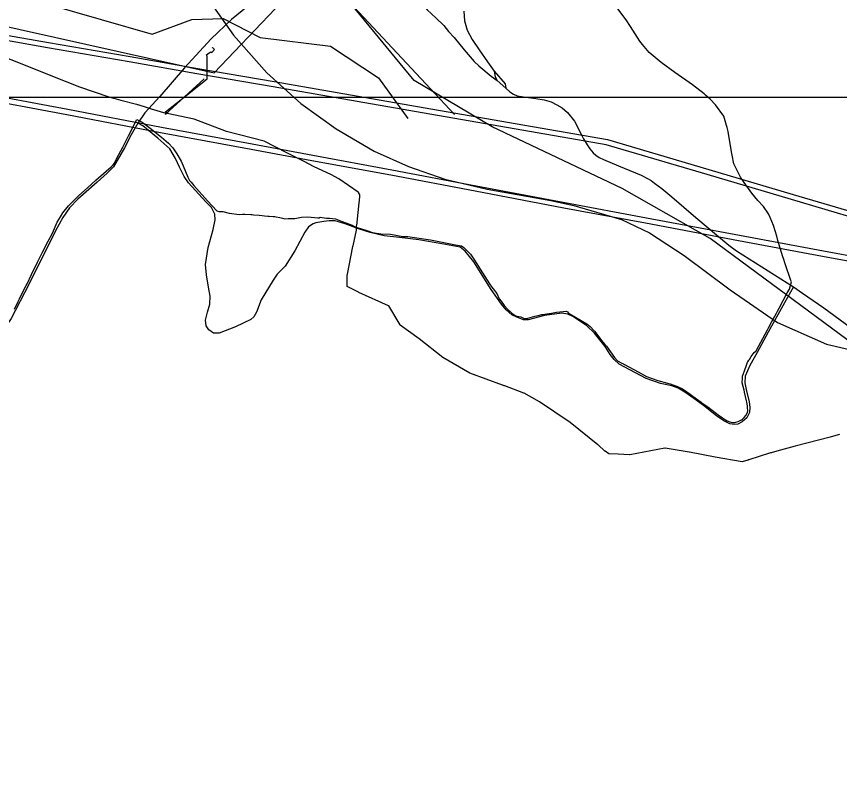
# Model space of a CAD drawing. Extents: x -789162 to -606354, y -1062736 to -945481.
# Drawn here: x -684895 to -682600, y -997921 to -995752 of the extents above; entities that cross this region are included whole.
import ezdxf

# ---------------------------------------------------------------- set-up
doc = ezdxf.new("R2010")
doc.units = 0
for name, color, linetype in [('_Rámeček', 7, 'Continuous'), ('_SIRSI VZTAHY_CYKLOTRASY MISTNI S', 7, 'Continuous'), ('_SIRSI VZTAHY_ELEKTRICKE VEDENI VN 110 kV S', 7, 'Continuous'), ('_SIRSI VZTAHY_OP vodnich zdroju II stupne', 7, 'Continuous'), ('_SIRSI VZTAHY_SILNICE I TRIDY_NAVRH', 7, 'Continuous'), ('_SIRSI VZTAHY_SILNICE I TRIDY_STAV', 7, 'Continuous'), ('_SIRSI VZTAHY_SILNICE III TRIDY_STAV', 7, 'Continuous'), ('_SIRSI VZTAHY_USES_NRBK_S', 7, 'Continuous'), ('_SIRSI VZTAHY_VTL PLYNOVOD', 7, 'Continuous'), ('_SIRSI VZTAHY_ZELEZNICE NAVRH', 7, 'Continuous')]:
    doc.layers.add(name, color=color, linetype=linetype)

msp = doc.modelspace()

# ---------------------------------------------------------------- linework, layer by layer
at = {"layer": '_Rámeček'}
msp.add_lwpolyline([(-673887.2, -995977.3), (-673887.2, -966277.3), (-694887.2, -966277.3), (-694887.2, -995977.3)], close=True, dxfattribs=at)
at = {"layer": '_SIRSI VZTAHY_CYKLOTRASY MISTNI S'}
msp.add_line((-684371.5, -995926.1), (-684480.9, -996025.3), dxfattribs=at)
msp.add_lwpolyline([(-687483.5, -996018.5), (-687404.8, -995861.1), (-687418.5, -995539.4), (-687093.6, -995299.9), (-686748.2, -995029.5), (-686153.2, -995204), (-685780.4, -995405.9), (-685630, -995577), (-685438.5, -995539.4), (-685147.8, -995642), (-684973.4, -995768.7), (-684344.1, -995909), (-684060.3, -995611.2), (-683673.9, -996025.3)], dxfattribs=at)
at = {"layer": '_SIRSI VZTAHY_ELEKTRICKE VEDENI VN 110 kV S'}
for points in [[(-685035.9, -995784.3), (-684805.8, -995824.3), (-684578.1, -995864), (-684389.1, -995896.9), (-684176.8, -995933.6), (-683942, -995974.5), (-683654.5, -996024.6), (-683455.8, -996058.9), (-683246.9, -996095.2), (-682964.5, -996178.7), (-682729.4, -996248.2), (-682542.2, -996303.5), (-682323.1, -996368.4), (-682092.3, -996436.6), (-681851.1, -996507.8), (-681612.1, -996578.5), (-681384.6, -996645.7), (-681156.1, -996713.3), (-680978.4, -996765.9), (-680731.9, -996838.9), (-680485.8, -996911.7), (-680239.7, -996984.5)], [(-685035.9, -995784.3), (-684805.8, -995824.3), (-684578.1, -995864), (-684389.1, -995896.9), (-684176.8, -995933.6), (-683942, -995974.5), (-683654.5, -996024.6), (-683455.8, -996058.9), (-683246.9, -996095.2), (-682964.5, -996178.7), (-682729.4, -996248.2), (-682542.2, -996303.5), (-682323.1, -996368.4), (-682092.3, -996436.6), (-681851.1, -996507.8), (-681612.1, -996578.5), (-681384.6, -996645.7), (-681156.1, -996713.3), (-680978.4, -996765.9), (-680731.9, -996838.9), (-680485.8, -996911.7), (-680239.7, -996984.5)], [(-680243.8, -996998.8), (-680490, -996926.1), (-680736.1, -996853.3), (-680982.7, -996780.2), (-681160.4, -996727.7), (-681388.8, -996660.1), (-681616.4, -996592.9), (-681855.3, -996522.2), (-682096.6, -996451), (-682327.3, -996382.8), (-682546.4, -996317.9), (-682733.7, -996262.6), (-682968.8, -996193.1), (-683250.2, -996109.9), (-683458.4, -996073.7), (-683656.7, -996039.4), (-683944.6, -995989.3), (-684179.4, -995948.5), (-684391.7, -995911.6), (-684580.7, -995878.7), (-684808.5, -995839.1), (-685038.4, -995799.1)], [(-680243.8, -996998.8), (-680490, -996926.1), (-680736.1, -996853.3), (-680982.7, -996780.2), (-681160.4, -996727.7), (-681388.8, -996660.1), (-681616.4, -996592.9), (-681855.3, -996522.2), (-682096.6, -996451), (-682327.3, -996382.8), (-682546.4, -996317.9), (-682733.7, -996262.6), (-682968.8, -996193.1), (-683250.2, -996109.9), (-683458.4, -996073.7), (-683656.7, -996039.4), (-683944.6, -995989.3), (-684179.4, -995948.5), (-684391.7, -995911.6), (-684580.7, -995878.7), (-684808.5, -995839.1), (-685038.4, -995799.1)], [(-685021.9, -995960.1), (-684752.2, -996010.5), (-684490.4, -996060.4), (-684237.8, -996106.9), (-684068.6, -996138.7), (-683848.2, -996179.3), (-683612.8, -996224), (-683365.8, -996270.6), (-683138.2, -996313.1), (-682878.5, -996361.5), (-682644.3, -996405.5), (-682423, -996446.2), (-682233.8, -996575.8), (-682030.3, -996714.2), (-681836.4, -996846), (-681618.5, -996994.2), (-681407.4, -997138), (-681180.7, -997292.3), (-680953.5, -997446.8), (-680704.1, -997616.4), (-680511.8, -997747.1), (-680358.1, -997851.7), (-680114.2, -998019)], [(-685024.6, -995974.9), (-684755, -996025.3), (-684493.2, -996075.2), (-684240.6, -996121.7), (-684071.4, -996153.5), (-683850.9, -996194), (-683615.6, -996238.7), (-683368.5, -996285.4), (-683140.9, -996327.9), (-682881.3, -996376.3), (-682647.1, -996420.3), (-682428.9, -996460.3), (-682242.2, -996588.2), (-682038.7, -996726.6), (-681844.8, -996858.4), (-681627, -997006.6), (-681415.8, -997150.4), (-681189.1, -997304.7), (-680962, -997459.2), (-680712.5, -997628.8), (-680520.3, -997759.5), (-680366.6, -997864.1), (-680126.8, -998028.5)]]:
    msp.add_lwpolyline(points, dxfattribs=at)
at = {"layer": '_SIRSI VZTAHY_OP vodnich zdroju II stupne'}
msp.add_lwpolyline([(-684900.7, -996567.7), (-684890.5, -996547.2), (-684886.8, -996539.6), (-684880, -996525.8), (-684867.9, -996502.3), (-684865.3, -996497.1), (-684853.3, -996471.5), (-684836.5, -996436.9), (-684822.4, -996409.2), (-684806.5, -996378.3), (-684794.4, -996356.1), (-684781.2, -996326), (-684772.6, -996311), (-684765.6, -996299.4), (-684750.3, -996279.6), (-684737.1, -996266.8), (-684720.9, -996251.6), (-684697.5, -996229.7), (-684673.8, -996208.8), (-684644.9, -996183.5), (-684631, -996170.9), (-684625.8, -996166.2), (-684622.7, -996161.9), (-684609.4, -996137.4), (-684598.8, -996116.9), (-684590.8, -996101.7), (-684582.3, -996084.7), (-684559.1, -996039.1), (-684544.8, -996046.6), (-684522.3, -996063.6), (-684490.7, -996088.8), (-684471.4, -996105.6), (-684459.3, -996118.7), (-684447.9, -996135.1), (-684435.7, -996155.5), (-684430.3, -996168.7), (-684417.5, -996199.8), (-684412.3, -996209), (-684407.8, -996214.3), (-684400.2, -996223.1), (-684362.1, -996265.7), (-684336, -996294.1), (-684331.1, -996296.3), (-684319.4, -996296.3), (-684302.1, -996300.4), (-684273.4, -996303.9), (-684264.4, -996303.4), (-684258, -996303), (-684241.3, -996304.1), (-684237.9, -996304.4), (-684234.3, -996304.8), (-684218.2, -996306.4), (-684210.1, -996306.9), (-684203.8, -996307.6), (-684194.2, -996308.6), (-684190.2, -996309.1), (-684179, -996309.6), (-684174.3, -996310.2), (-684170.6, -996310.8), (-684161, -996312.7), (-684153.2, -996314.8), (-684146.6, -996316.2), (-684137.9, -996315.7), (-684118.8, -996315.2), (-684100.4, -996311.9), (-684082.3, -996310.3), (-684063.8, -996312.4), (-684054.5, -996313.8), (-684050.4, -996313.5), (-684048.5, -996312.1), (-684048.5, -996311.2), (-684030.7, -996314.5), (-684021.8, -996314.3), (-684005.9, -996316.1), (-683986.8, -996323.6), (-683958.8, -996334.2), (-683952, -996337.3), (-683942.5, -996341.7), (-683920.7, -996348.1), (-683902, -996354.3), (-683878.9, -996357.9), (-683851.8, -996358.8), (-683817.3, -996365.2), (-683808.2, -996365.7), (-683804, -996365.9), (-683785.3, -996367.9), (-683740.8, -996374.7), (-683679.7, -996386.9), (-683676, -996387.6), (-683665.3, -996389.7), (-683654, -996392), (-683647.2, -996395.9), (-683638.5, -996405.6), (-683629.1, -996414.9), (-683621.6, -996425.9), (-683619.8, -996428.7), (-683611.2, -996441.6), (-683602, -996456.2), (-683576.1, -996497.1), (-683569.3, -996506.4), (-683565.8, -996511.3), (-683555.9, -996524.8), (-683549.2, -996538.9), (-683543.8, -996546.1), (-683534.9, -996558.1), (-683524.5, -996569.3), (-683518.7, -996574.8), (-683513.7, -996579.6), (-683502.5, -996586.3), (-683494.2, -996588.2), (-683488.9, -996589.4), (-683481, -996593.1), (-683476.3, -996594), (-683473, -996593.8), (-683469.4, -996593.4), (-683449.7, -996588), (-683440.6, -996585.5), (-683429.7, -996583), (-683427.6, -996583.3), (-683416.1, -996581.3), (-683403.3, -996579.1), (-683394.2, -996577.5), (-683388.8, -996576.6), (-683379.6, -996575.3), (-683370.7, -996574.3), (-683362.2, -996573.4), (-683358.6, -996575.6), (-683355.4, -996579.1), (-683347.6, -996583.9), (-683304.7, -996608.8), (-683295.5, -996616.3), (-683283.5, -996629.1), (-683273.4, -996641.8), (-683260.2, -996659.7), (-683253.9, -996666.5), (-683249.4, -996671.3), (-683227.2, -996702.5), (-683218.8, -996712), (-683206.8, -996718.3), (-683202.5, -996720.6), (-683199.7, -996722.2), (-683161, -996743.1), (-683137.8, -996755.9), (-683106.9, -996767.2), (-683079.5, -996774.5), (-683073.4, -996776.2), (-683072.2, -996776.5), (-683051.8, -996783.6), (-683037.9, -996790.6), (-683035.4, -996792.1), (-683029.2, -996796), (-683026, -996798.3), (-683016.8, -996804.7), (-683008.7, -996810.6), (-682985.8, -996827.3), (-682983.4, -996829), (-682967, -996840.8), (-682942.8, -996858.9), (-682938, -996862.4), (-682926.4, -996870.9), (-682917.7, -996876.9), (-682913.1, -996879.7), (-682902.8, -996883.3), (-682899.6, -996883.9), (-682896.3, -996884.3), (-682892.8, -996884.1), (-682889.4, -996883.6), (-682882.8, -996881.3), (-682873.5, -996876.8), (-682870.7, -996874.8), (-682865.4, -996870.4), (-682861.2, -996864.8), (-682856.3, -996856.4), (-682855.7, -996851.3), (-682856.4, -996842.3), (-682856.6, -996838.1), (-682858.4, -996827.3), (-682859.7, -996823.8), (-682864.9, -996799.8), (-682865.1, -996798.9), (-682866.2, -996794.4), (-682871.2, -996773.5), (-682870.4, -996760.5), (-682870.1, -996755), (-682865, -996740.4), (-682859.4, -996724.4), (-682856.5, -996716.3), (-682855.5, -996714.7), (-682852.4, -996710), (-682851.3, -996708.3), (-682846, -996700.5), (-682837.5, -996688.6), (-682832.7, -996684), (-682800.7, -996625.4), (-682797.9, -996620.3), (-682788.2, -996602.6), (-682775.5, -996579.2), (-682773.3, -996575.3), (-682772.7, -996574), (-682768.2, -996565.6), (-682745.4, -996522.4), (-682739.1, -996512.7), (-682734.2, -996492.1), (-682735.5, -996488.4), (-682751.6, -996442.1), (-682756.5, -996427), (-682757.7, -996422.6), (-682764.9, -996398.4), (-682768.7, -996386.3), (-682771.5, -996377), (-682775.1, -996364.9), (-682783.9, -996335.2), (-682792.9, -996312.3), (-682797.8, -996302.6), (-682811.9, -996281.8), (-682827.2, -996264.9), (-682844, -996244.5), (-682865.7, -996214.6), (-682876.3, -996199.8), (-682884.6, -996183.8), (-682894.7, -996162.7), (-682899.3, -996139.1), (-682900.6, -996134.6), (-682903.8, -996113.2), (-682910, -996072.8), (-682913.2, -996061.9), (-682914.9, -996056.2), (-682922.7, -996030.2), (-682945.3, -995998.2), (-682960.7, -995982.6), (-682973.2, -995971.1), (-682976.9, -995967.8), (-683009.8, -995943), (-683059, -995907.9), (-683097, -995880.7), (-683119.9, -995861.9), (-683130.5, -995852.3), (-683149.4, -995830.4), (-683156.5, -995820.9), (-683182.7, -995780.1), (-683194.9, -995761.2), (-683226.7, -995720.1)], dxfattribs=at)
at = {"layer": '_SIRSI VZTAHY_SILNICE I TRIDY_NAVRH'}
msp.add_lwpolyline([(-684395.1, -995654.6), (-684289.5, -995804.6), (-684197, -995909.5), (-684102.5, -995995.1), (-684003.2, -996065.1), (-683897.8, -996127.4), (-683801.5, -996170.4), (-683700.4, -996205.7), (-683582.4, -996233.9), (-683404.5, -996265.2), (-683340.8, -996279.1), (-683207.6, -996317.9), (-683129.8, -996355.7), (-683033.5, -996418.2), (-682904.5, -996514.5), (-682772.7, -996605.5), (-682636.2, -996665.6), (-682468.3, -996704.6)], dxfattribs=at)
at = {"layer": '_SIRSI VZTAHY_SILNICE I TRIDY_STAV'}
for points in [[(-683801.6, -995591.9), (-683795.9, -995615.6), (-683785.6, -995659.4), (-683777.2, -995689.9), (-683767.7, -995710.2), (-683759.5, -995722.5), (-683749.9, -995733.6), (-683725.5, -995756.1), (-683703.7, -995777.5), (-683690.1, -995794), (-683674.7, -995811), (-683646.5, -995845.2), (-683619, -995877.6), (-683605.9, -995889.6), (-683571.4, -995918.2), (-683554.7, -995931)], [(-683554.7, -995931), (-683530.1, -995951.6)], [(-683530.1, -995951.6), (-683519.2, -995962.4), (-683509.2, -995968.9), (-683498.4, -995973.1), (-683474.9, -995976.7), (-683447.2, -995980.7), (-683423.5, -995984.7), (-683403.7, -995989.8), (-683387.8, -995998.3), (-683373, -996007.2), (-683358.7, -996019.9), (-683338.6, -996044.2), (-683320.9, -996078.1), (-683313.4, -996093.3), (-683303.5, -996110.2), (-683295.8, -996121.5), (-683286.9, -996132.5), (-683279.8, -996138.9), (-683269.7, -996145.4), (-683258.4, -996151.3), (-683216.5, -996168.7), (-683153.1, -996195), (-683135.4, -996203.4), (-683124.9, -996209.5), (-683115.6, -996216.6), (-683095.7, -996231.7), (-683067.4, -996254.8), (-683000.2, -996313), (-682908.7, -996389.5), (-682886.9, -996405.5), (-682728, -996505.6)], [(-682728, -996505.6), (-682702.7, -996523.7), (-682643.3, -996564.2), (-682447.3, -996708.8), (-682370.6, -996762.9), (-682282.9, -996826), (-682239, -996857), (-682201.7, -996885.3), (-682174.1, -996910.3), (-682157.7, -996930), (-682136.9, -996957.9), (-682115.7, -996989.4)]]:
    msp.add_lwpolyline(points, dxfattribs=at)
at = {"layer": '_SIRSI VZTAHY_SILNICE III TRIDY_STAV'}
for points in [[(-683975.6, -995283.1), (-683973.2, -995303.5), (-683969.4, -995320.9), (-683962.1, -995354.2), (-683957.3, -995380.9), (-683954.5, -995411.3), (-683954, -995435.8), (-683954.8, -995448.2), (-683959.6, -995468.8), (-683966.8, -995487), (-683978.6, -995504.7), (-683991.5, -995519.8), (-684033.2, -995557.7), (-684118.9, -995623), (-684250.9, -995724.7), (-684295.9, -995760.9), (-684351.9, -995814.9), (-684426.6, -995895.1), (-684495.8, -995975.4), (-684537.2, -996020.5), (-684556.9, -996049.4)], [(-683647.3, -995736.9), (-683645.9, -995764.4), (-683638.1, -995789.9), (-683624.7, -995816.6), (-683605.2, -995845.3), (-683581.1, -995878.5), (-683562.6, -995905)], [(-683562.6, -995905), (-683559.8, -995920.1), (-683554.7, -995931)], [(-683562.6, -995905), (-683532.3, -995940.2), (-683530.1, -995951.6)], [(-684556.9, -996049.4), (-684574.9, -996081.9), (-684593.9, -996118.4), (-684624.5, -996171.5), (-684641.9, -996189.2), (-684669.8, -996213.7), (-684723.8, -996261.9), (-684746.8, -996285.8), (-684766, -996312.9), (-684785.9, -996349.9), (-684861.1, -996499.2), (-684910.4, -996594.1), (-684932.2, -996626.8), (-684946.8, -996641.8)], [(-682728, -996505.6), (-682753.3, -996550.5), (-682799.2, -996631.9), (-682829.5, -996688.8), (-682849.5, -996725.3), (-682862.6, -996755.4), (-682864.3, -996773.1), (-682859.2, -996797.1), (-682851.9, -996825.9), (-682849.9, -996842.4), (-682851.2, -996856.2), (-682858.3, -996871), (-682871.4, -996882.7), (-682883, -996888.4), (-682893.3, -996889.5), (-682906, -996887.8), (-682922.9, -996879.9), (-682942.8, -996866), (-682979.4, -996836.7), (-683005.7, -996817.4), (-683030.8, -996799.6), (-683049.7, -996788.6), (-683067.9, -996782.3), (-683099.1, -996775.5), (-683138.9, -996761), (-683214.3, -996721.2), (-683228.1, -996708.2), (-683239.8, -996694.6), (-683253.6, -996671.8), (-683283.2, -996635.4), (-683305.7, -996613.3), (-683343.2, -996588.8), (-683357.3, -996581.8), (-683374.1, -996578.9), (-683422.5, -996586.1), (-683468.4, -996597.5), (-683480.7, -996597.7), (-683499.3, -996590.6), (-683513.7, -996584.4), (-683529.3, -996570.1), (-683542.3, -996554.5), (-683571.2, -996512.9), (-683619.8, -996436.4), (-683643.5, -996406.6), (-683657.8, -996395.4), (-683709.3, -996385.9), (-683772.8, -996375.1), (-683827.1, -996368.2), (-683869.3, -996363.4), (-683908.6, -996354.4), (-683941.4, -996344.6), (-683978.9, -996330.7), (-684006.5, -996322), (-684022.8, -996321.7), (-684037.9, -996324.2), (-684060.3, -996327.7), (-684067.4, -996329.8), (-684080.5, -996338.3), (-684091, -996353.2), (-684119, -996405.5), (-684146, -996448.1), (-684167.7, -996471), (-684179.5, -996487.6), (-684213, -996542.2), (-684225.3, -996576.3), (-684233, -996589.9), (-684241.2, -996597.4), (-684283.9, -996617.2), (-684329.7, -996634.7), (-684345.3, -996634.9), (-684358.9, -996626), (-684365.7, -996614.5), (-684368.2, -996598.9), (-684362.3, -996576.5), (-684356, -996553.9), (-684355, -996531.7), (-684359.2, -996506.6), (-684364.8, -996472.3), (-684367.7, -996444), (-684360.4, -996396.6), (-684347, -996346.3), (-684341.3, -996319.3), (-684341.8, -996303.7), (-684351.6, -996284.6), (-684367.2, -996268.5), (-684415.1, -996216.4), (-684427.5, -996198.6), (-684440.5, -996172.7), (-684451.3, -996148), (-684467.5, -996121.5), (-684500.5, -996091.6), (-684543.1, -996056.9), (-684556.9, -996049.4)]]:
    msp.add_lwpolyline(points, dxfattribs=at)
at = {"layer": '_SIRSI VZTAHY_USES_NRBK_S'}
msp.add_lwpolyline([(-684800.9, -995719.9), (-684517.1, -995801.7), (-684406.3, -995760.7), (-684318.3, -995757.6), (-684215.1, -995810.8), (-684019.4, -995835.1), (-683885.9, -995923.1), (-683804, -996037)], dxfattribs=at)
at = {"layer": '_SIRSI VZTAHY_VTL PLYNOVOD'}
for points in [[(-684968.2, -995850), (-684885.2, -995882.6), (-684799.1, -995916.8), (-684719.1, -995948.4), (-684637.3, -995976.2), (-684624.2, -995980), (-684623.8, -995980.1), (-684604.4, -995985.3), (-684560, -995996.8), (-684558.1, -995997.4), (-684556.4, -995997.9), (-684554, -995998.7), (-684533.3, -996004.8), (-684533, -996004.9), (-684519.2, -996009.5), (-684478.8, -996021.5)], [(-684479.6, -996018.9), (-684479.3, -996018.1), (-684418.5, -995969.9), (-684363.4, -995926.1), (-684363.5, -995873), (-684363.5, -995872.5), (-684363.5, -995862.4), (-684364, -995861.5), (-684364.5, -995860.6), (-684365.4, -995859.1), (-684357.6, -995853.8), (-684353.1, -995850.6), (-684352.7, -995850.3), (-684350.7, -995852.3), (-684342.8, -995844.4), (-684344.1, -995843.1), (-684344.7, -995842.4), (-684345.5, -995841.7), (-684345.7, -995841.5), (-684348.3, -995838.8), (-684349, -995839.5), (-684349.6, -995840)], [(-684479.7, -996019.1), (-684480, -996019.9), (-684479.7, -996020.1), (-684479.2, -996020.2), (-684479, -996020.4), (-684478.5, -996020.5)], [(-684479.7, -996019.1), (-684479.6, -996018.9)], [(-684478.5, -996020.5), (-684478.2, -996019.6), (-684479.2, -996019.3), (-684479.7, -996019.1)], [(-684479.6, -996018.9), (-684476.6, -996019.8), (-684474.2, -996020.5), (-684474.5, -996022.2)], [(-684478.8, -996021.5), (-684478.5, -996020.5)], [(-684478.8, -996021.5), (-684477.8, -996021.6)], [(-684477.8, -996021.6), (-684477.9, -996022.4), (-684477.2, -996022.5), (-684476.5, -996022.7), (-684475.7, -996023), (-684474.8, -996023.2), (-684474.6, -996022.2)], [(-684474.6, -996022.2), (-684476, -996021.9), (-684477.8, -996021.6)], [(-684474.5, -996022.2), (-684474.6, -996022.2)], [(-682599.8, -996918), (-682610.1, -996920.7), (-682610.2, -996920.7), (-682626.2, -996924.9), (-682723.1, -996950.2), (-682774.5, -996964.2), (-682783.7, -996966.7), (-682788, -996967.8), (-682789.5, -996968.3), (-682790.8, -996968.6), (-682792.6, -996969), (-682795.1, -996969.7), (-682852.3, -996987.9), (-682854.6, -996988.6), (-682855.4, -996988.8), (-682871.4, -996993.6), (-682946.6, -996980.8), (-682946.9, -996980.8), (-683017.9, -996967.1), (-683018.7, -996967), (-683086.3, -996955.7), (-683087.1, -996955.6), (-683184.8, -996974.3), (-683185.4, -996974.3), (-683217.5, -996972.7), (-683243.6, -996971.3), (-683253.4, -996964.3), (-683253.7, -996964), (-683254, -996963.8), (-683273.3, -996946.7), (-683273.5, -996946.5), (-683351.3, -996884.5), (-683436.1, -996826.1), (-683479.6, -996802.7), (-683479.7, -996802.7), (-683480.1, -996802.5), (-683533.1, -996782.3), (-683535.4, -996781.5), (-683537.1, -996780.9), (-683538.6, -996780.3), (-683539.3, -996780), (-683631.1, -996746.4), (-683705.8, -996703.1), (-683706.3, -996702.8), (-683771.7, -996651.3), (-683772.5, -996650.6), (-683824.8, -996612.3), (-683825.2, -996611.6), (-683856.7, -996558.8), (-683857.2, -996558.5), (-683940.6, -996521.3), (-683940.9, -996521.1), (-683973.3, -996504.9), (-683973, -996475.4), (-683973, -996475.2), (-683972.5, -996472.5), (-683972.5, -996472.2), (-683972.2, -996470.7), (-683956.9, -996393.1), (-683956.8, -996392.9), (-683956.6, -996391.3), (-683947.2, -996347.9), (-683947.2, -996347.5), (-683946.6, -996337.9), (-683945.3, -996328), (-683945.3, -996327.7), (-683945.1, -996326.2), (-683944.1, -996316.5), (-683940.4, -996281), (-683940.3, -996280.7), (-683940.1, -996279.2), (-683938.7, -996265), (-683937.3, -996253), (-683937.5, -996251.4), (-683937.6, -996250.7), (-683937.7, -996250.4), (-683938, -996249.3), (-683938.5, -996248), (-683941.4, -996243.2), (-683941.6, -996243.1), (-683942.6, -996242), (-683996, -996204.7), (-683996.6, -996204.4), (-684018, -996193), (-684064.8, -996171.3), (-684065.4, -996171), (-684094.5, -996155.9), (-684141.2, -996131.9), (-684204, -996099.4), (-684309, -996072.8), (-684399.9, -996038.4), (-684474.5, -996022.2)]]:
    msp.add_lwpolyline(points, dxfattribs=at)
at = {"layer": '_SIRSI VZTAHY_ZELEZNICE NAVRH'}
msp.add_lwpolyline([(-678700.4, -1001638.9), (-678966.7, -1001313.2), (-679414.9, -1000616.3), (-679595.9, -1000469.8), (-679806.1, -1000218.9), (-680055.6, -999559.5), (-680488.7, -998799.3), (-680595, -998558.5), (-680919.2, -998208.8), (-682198.1, -996934.1), (-682960.3, -996371.5), (-683206, -996232.1), (-683568.1, -996059.8), (-683785.9, -995930.6), (-683950.5, -995730.4), (-684191.1, -995360.4), (-684294.9, -995238.7), (-684753.3, -994759.8), (-684960.1, -994611.1)], dxfattribs=at)

doc.saveas('drawing.dxf')
